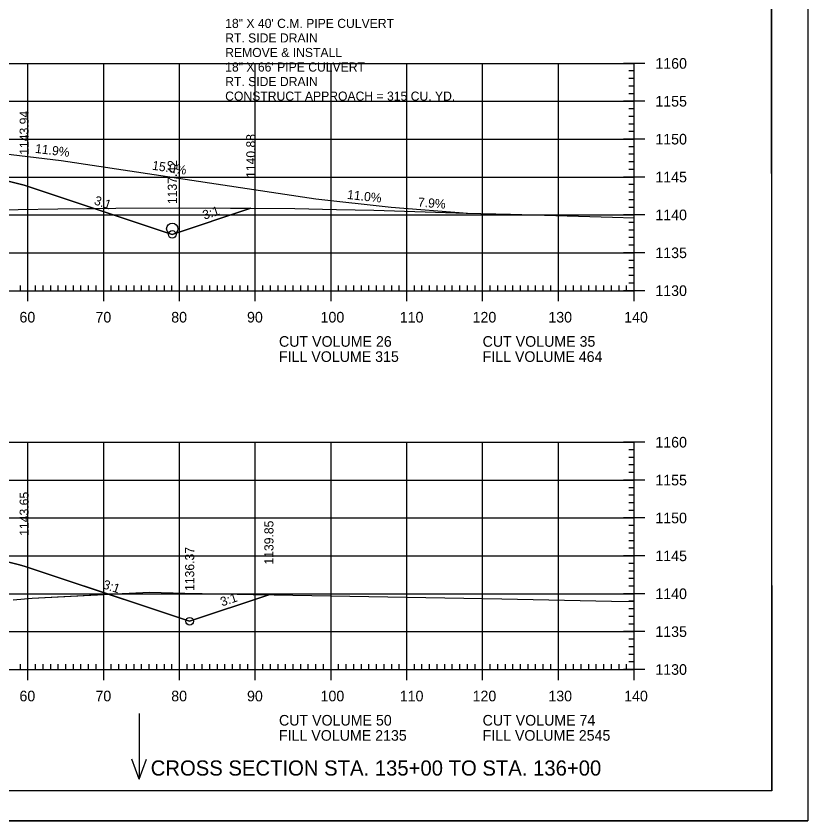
# Model space of a CAD drawing. Extents: x 1322838 to 1324533, y 339903 to 351025.
# Drawn here: x 1323762.2 to 1323866.6, y 342249.8 to 342356.1 of the extents above; entities that cross this region are included whole.
import ezdxf

# ---------------------------------------------------------------- set-up
doc = ezdxf.new("R2010")
doc.units = 0
for name, color, linetype in [('R_Axis', 7, 'Continuous'), ('R_Axis Annot', 7, 'Continuous'), ('R_Border', 7, 'Continuous'), ('R_Border Notes', 7, 'Continuous'), ('R_Draft', 7, 'Continuous'), ('R_Drive', 7, 'Continuous'), ('R_Exist Surface', 7, 'Continuous'), ('R_Fin Surface', 7, 'Continuous'), ('R_Fin Surface Annot', 7, 'Continuous'), ('R_Grid', 7, 'Continuous'), ('R_No Plot', 7, 'Continuous'), ('R_Water', 7, 'Continuous'), ('R_Water Annot', 7, 'Continuous')]:
    doc.layers.add(name, color=color, linetype=linetype)

msp = doc.modelspace()

# ---------------------------------------------------------------- linework, layer by layer
at = {"layer": 'R_Axis'}
for p, q in [((1323845.12, 342349.82), (1323842.32, 342349.82)), ((1323843.72, 342319.82), (1323843.72, 342349.82)), ((1323843.72, 342348.82), (1323843.02, 342348.82)), ((1323843.72, 342347.82), (1323843.02, 342347.82)), ((1323843.72, 342346.82), (1323843.02, 342346.82)), ((1323845.12, 342344.82), (1323842.32, 342344.82)), ((1323843.72, 342345.82), (1323843.02, 342345.82)), ((1323843.72, 342343.82), (1323843.02, 342343.82)), ((1323843.72, 342342.82), (1323843.02, 342342.82)), ((1323843.72, 342341.82), (1323843.02, 342341.82)), ((1323843.72, 342340.82), (1323843.02, 342340.82)), ((1323845.12, 342339.82), (1323842.32, 342339.82)), ((1323843.72, 342338.82), (1323843.02, 342338.82)), ((1323843.72, 342337.82), (1323843.02, 342337.82)), ((1323843.72, 342336.82), (1323843.02, 342336.82)), ((1323843.72, 342335.82), (1323843.02, 342335.82)), ((1323845.12, 342334.82), (1323842.32, 342334.82)), ((1323843.72, 342333.82), (1323843.02, 342333.82)), ((1323843.72, 342332.82), (1323843.02, 342332.82)), ((1323843.72, 342331.82), (1323843.02, 342331.82)), ((1323843.72, 342330.82), (1323843.02, 342330.82)), ((1323845.12, 342329.82), (1323842.32, 342329.82)), ((1323843.72, 342328.82), (1323843.02, 342328.82)), ((1323843.72, 342327.82), (1323843.02, 342327.82)), ((1323843.72, 342326.82), (1323843.02, 342326.82)), ((1323843.72, 342325.82), (1323843.02, 342325.82)), ((1323845.12, 342324.82), (1323842.32, 342324.82)), ((1323843.72, 342323.82), (1323843.02, 342323.82)), ((1323843.72, 342322.82), (1323843.02, 342322.82)), ((1323843.72, 342321.82), (1323843.02, 342321.82)), ((1323762.72, 342319.82), (1323762.72, 342320.52)), ((1323763.72, 342318.42), (1323763.72, 342321.22)), ((1323764.72, 342319.82), (1323764.72, 342320.52)), ((1323765.72, 342319.82), (1323765.72, 342320.52)), ((1323766.72, 342319.82), (1323766.72, 342320.52)), ((1323767.72, 342319.82), (1323767.72, 342320.52)), ((1323768.72, 342319.82), (1323768.72, 342320.52)), ((1323769.72, 342319.82), (1323769.72, 342320.52)), ((1323770.72, 342319.82), (1323770.72, 342320.52)), ((1323771.72, 342319.82), (1323771.72, 342320.52)), ((1323772.72, 342319.82), (1323772.72, 342320.52)), ((1323773.72, 342318.42), (1323773.72, 342321.22)), ((1323774.72, 342319.82), (1323774.72, 342320.52)), ((1323775.72, 342319.82), (1323775.72, 342320.52)), ((1323776.72, 342319.82), (1323776.72, 342320.52)), ((1323777.72, 342319.82), (1323777.72, 342320.52)), ((1323778.72, 342319.82), (1323778.72, 342320.52)), ((1323779.72, 342319.82), (1323779.72, 342320.52)), ((1323780.72, 342319.82), (1323780.72, 342320.52)), ((1323781.72, 342319.82), (1323781.72, 342320.52)), ((1323782.72, 342319.82), (1323782.72, 342320.52)), ((1323783.72, 342318.42), (1323783.72, 342321.22)), ((1323784.72, 342319.82), (1323784.72, 342320.52)), ((1323785.72, 342319.82), (1323785.72, 342320.52)), ((1323786.72, 342319.82), (1323786.72, 342320.52)), ((1323787.72, 342319.82), (1323787.72, 342320.52)), ((1323788.72, 342319.82), (1323788.72, 342320.52)), ((1323789.72, 342319.82), (1323789.72, 342320.52)), ((1323790.72, 342319.82), (1323790.72, 342320.52)), ((1323791.72, 342319.82), (1323791.72, 342320.52)), ((1323792.72, 342319.82), (1323792.72, 342320.52)), ((1323793.72, 342318.42), (1323793.72, 342321.22)), ((1323794.72, 342319.82), (1323794.72, 342320.52)), ((1323795.72, 342319.82), (1323795.72, 342320.52)), ((1323796.72, 342319.82), (1323796.72, 342320.52)), ((1323797.72, 342319.82), (1323797.72, 342320.52)), ((1323798.72, 342319.82), (1323798.72, 342320.52)), ((1323799.72, 342319.82), (1323799.72, 342320.52)), ((1323800.72, 342319.82), (1323800.72, 342320.52)), ((1323801.72, 342319.82), (1323801.72, 342320.52)), ((1323802.72, 342319.82), (1323802.72, 342320.52)), ((1323803.72, 342318.42), (1323803.72, 342321.22)), ((1323804.72, 342319.82), (1323804.72, 342320.52)), ((1323805.72, 342319.82), (1323805.72, 342320.52)), ((1323806.72, 342319.82), (1323806.72, 342320.52)), ((1323807.72, 342319.82), (1323807.72, 342320.52)), ((1323808.72, 342319.82), (1323808.72, 342320.52)), ((1323809.72, 342319.82), (1323809.72, 342320.52)), ((1323810.72, 342319.82), (1323810.72, 342320.52)), ((1323811.72, 342319.82), (1323811.72, 342320.52)), ((1323812.72, 342319.82), (1323812.72, 342320.52)), ((1323813.72, 342318.42), (1323813.72, 342321.22)), ((1323814.72, 342319.82), (1323814.72, 342320.52)), ((1323815.72, 342319.82), (1323815.72, 342320.52)), ((1323816.72, 342319.82), (1323816.72, 342320.52)), ((1323817.72, 342319.82), (1323817.72, 342320.52)), ((1323818.72, 342319.82), (1323818.72, 342320.52)), ((1323819.72, 342319.82), (1323819.72, 342320.52)), ((1323820.72, 342319.82), (1323820.72, 342320.52)), ((1323821.72, 342319.82), (1323821.72, 342320.52)), ((1323822.72, 342319.82), (1323822.72, 342320.52)), ((1323823.72, 342318.42), (1323823.72, 342321.22)), ((1323824.72, 342319.82), (1323824.72, 342320.52)), ((1323825.72, 342319.82), (1323825.72, 342320.52)), ((1323826.72, 342319.82), (1323826.72, 342320.52)), ((1323827.72, 342319.82), (1323827.72, 342320.52)), ((1323828.72, 342319.82), (1323828.72, 342320.52)), ((1323829.72, 342319.82), (1323829.72, 342320.52)), ((1323830.72, 342319.82), (1323830.72, 342320.52)), ((1323831.72, 342319.82), (1323831.72, 342320.52)), ((1323832.72, 342319.82), (1323832.72, 342320.52)), ((1323833.72, 342318.42), (1323833.72, 342321.22)), ((1323834.72, 342319.82), (1323834.72, 342320.52)), ((1323835.72, 342319.82), (1323835.72, 342320.52)), ((1323836.72, 342319.82), (1323836.72, 342320.52)), ((1323837.72, 342319.82), (1323837.72, 342320.52)), ((1323838.72, 342319.82), (1323838.72, 342320.52)), ((1323839.72, 342319.82), (1323839.72, 342320.52)), ((1323840.72, 342319.82), (1323840.72, 342320.52)), ((1323841.72, 342319.82), (1323841.72, 342320.52)), ((1323842.72, 342319.82), (1323842.72, 342320.52)), ((1323843.72, 342320.82), (1323843.02, 342320.82)), ((1323843.72, 342318.42), (1323843.72, 342321.22)), ((1323563.72, 342319.82), (1323843.72, 342319.82)), ((1323845.12, 342319.82), (1323842.32, 342319.82)), ((1323845.12, 342299.82), (1323842.32, 342299.82)), ((1323843.72, 342269.82), (1323843.72, 342299.82)), ((1323843.72, 342298.82), (1323843.02, 342298.82)), ((1323843.72, 342297.82), (1323843.02, 342297.82)), ((1323843.72, 342296.82), (1323843.02, 342296.82)), ((1323843.72, 342295.82), (1323843.02, 342295.82)), ((1323845.12, 342294.82), (1323842.32, 342294.82)), ((1323843.72, 342293.82), (1323843.02, 342293.82)), ((1323843.72, 342292.82), (1323843.02, 342292.82)), ((1323843.72, 342291.82), (1323843.02, 342291.82)), ((1323843.72, 342290.82), (1323843.02, 342290.82)), ((1323845.12, 342289.82), (1323842.32, 342289.82)), ((1323843.72, 342288.82), (1323843.02, 342288.82)), ((1323843.72, 342287.82), (1323843.02, 342287.82)), ((1323843.72, 342286.82), (1323843.02, 342286.82)), ((1323843.72, 342285.82), (1323843.02, 342285.82)), ((1323845.12, 342284.82), (1323842.32, 342284.82)), ((1323843.72, 342283.82), (1323843.02, 342283.82)), ((1323843.72, 342282.82), (1323843.02, 342282.82)), ((1323843.72, 342281.82), (1323843.02, 342281.82)), ((1323843.72, 342280.82), (1323843.02, 342280.82)), ((1323845.12, 342279.82), (1323842.32, 342279.82)), ((1323843.72, 342278.82), (1323843.02, 342278.82)), ((1323843.72, 342277.82), (1323843.02, 342277.82)), ((1323843.72, 342276.82), (1323843.02, 342276.82)), ((1323843.72, 342275.82), (1323843.02, 342275.82)), ((1323845.12, 342274.82), (1323842.32, 342274.82)), ((1323843.72, 342273.82), (1323843.02, 342273.82)), ((1323843.72, 342272.82), (1323843.02, 342272.82)), ((1323843.72, 342271.82), (1323843.02, 342271.82)), ((1323762.72, 342269.82), (1323762.72, 342270.52)), ((1323763.72, 342268.42), (1323763.72, 342271.22)), ((1323764.72, 342269.82), (1323764.72, 342270.52)), ((1323765.72, 342269.82), (1323765.72, 342270.52)), ((1323766.72, 342269.82), (1323766.72, 342270.52)), ((1323767.72, 342269.82), (1323767.72, 342270.52)), ((1323768.72, 342269.82), (1323768.72, 342270.52)), ((1323769.72, 342269.82), (1323769.72, 342270.52)), ((1323770.72, 342269.82), (1323770.72, 342270.52)), ((1323771.72, 342269.82), (1323771.72, 342270.52)), ((1323772.72, 342269.82), (1323772.72, 342270.52)), ((1323773.72, 342268.42), (1323773.72, 342271.22)), ((1323774.72, 342269.82), (1323774.72, 342270.52)), ((1323775.72, 342269.82), (1323775.72, 342270.52)), ((1323776.72, 342269.82), (1323776.72, 342270.52)), ((1323777.72, 342269.82), (1323777.72, 342270.52)), ((1323778.72, 342269.82), (1323778.72, 342270.52)), ((1323779.72, 342269.82), (1323779.72, 342270.52)), ((1323780.72, 342269.82), (1323780.72, 342270.52)), ((1323781.72, 342269.82), (1323781.72, 342270.52)), ((1323782.72, 342269.82), (1323782.72, 342270.52)), ((1323783.72, 342268.42), (1323783.72, 342271.22)), ((1323784.72, 342269.82), (1323784.72, 342270.52)), ((1323785.72, 342269.82), (1323785.72, 342270.52)), ((1323786.72, 342269.82), (1323786.72, 342270.52)), ((1323787.72, 342269.82), (1323787.72, 342270.52)), ((1323788.72, 342269.82), (1323788.72, 342270.52)), ((1323789.72, 342269.82), (1323789.72, 342270.52)), ((1323790.72, 342269.82), (1323790.72, 342270.52)), ((1323791.72, 342269.82), (1323791.72, 342270.52)), ((1323792.72, 342269.82), (1323792.72, 342270.52)), ((1323793.72, 342268.42), (1323793.72, 342271.22)), ((1323794.72, 342269.82), (1323794.72, 342270.52)), ((1323795.72, 342269.82), (1323795.72, 342270.52)), ((1323796.72, 342269.82), (1323796.72, 342270.52)), ((1323797.72, 342269.82), (1323797.72, 342270.52)), ((1323798.72, 342269.82), (1323798.72, 342270.52)), ((1323799.72, 342269.82), (1323799.72, 342270.52)), ((1323800.72, 342269.82), (1323800.72, 342270.52)), ((1323801.72, 342269.82), (1323801.72, 342270.52)), ((1323802.72, 342269.82), (1323802.72, 342270.52)), ((1323803.72, 342268.42), (1323803.72, 342271.22)), ((1323804.72, 342269.82), (1323804.72, 342270.52)), ((1323805.72, 342269.82), (1323805.72, 342270.52)), ((1323806.72, 342269.82), (1323806.72, 342270.52)), ((1323807.72, 342269.82), (1323807.72, 342270.52)), ((1323808.72, 342269.82), (1323808.72, 342270.52)), ((1323809.72, 342269.82), (1323809.72, 342270.52)), ((1323810.72, 342269.82), (1323810.72, 342270.52)), ((1323811.72, 342269.82), (1323811.72, 342270.52)), ((1323812.72, 342269.82), (1323812.72, 342270.52)), ((1323813.72, 342268.42), (1323813.72, 342271.22)), ((1323814.72, 342269.82), (1323814.72, 342270.52)), ((1323815.72, 342269.82), (1323815.72, 342270.52)), ((1323816.72, 342269.82), (1323816.72, 342270.52)), ((1323817.72, 342269.82), (1323817.72, 342270.52)), ((1323818.72, 342269.82), (1323818.72, 342270.52)), ((1323819.72, 342269.82), (1323819.72, 342270.52)), ((1323820.72, 342269.82), (1323820.72, 342270.52)), ((1323821.72, 342269.82), (1323821.72, 342270.52)), ((1323822.72, 342269.82), (1323822.72, 342270.52)), ((1323823.72, 342268.42), (1323823.72, 342271.22)), ((1323824.72, 342269.82), (1323824.72, 342270.52)), ((1323825.72, 342269.82), (1323825.72, 342270.52)), ((1323826.72, 342269.82), (1323826.72, 342270.52)), ((1323827.72, 342269.82), (1323827.72, 342270.52)), ((1323828.72, 342269.82), (1323828.72, 342270.52)), ((1323829.72, 342269.82), (1323829.72, 342270.52)), ((1323830.72, 342269.82), (1323830.72, 342270.52)), ((1323831.72, 342269.82), (1323831.72, 342270.52)), ((1323832.72, 342269.82), (1323832.72, 342270.52)), ((1323833.72, 342268.42), (1323833.72, 342271.22)), ((1323834.72, 342269.82), (1323834.72, 342270.52)), ((1323835.72, 342269.82), (1323835.72, 342270.52)), ((1323836.72, 342269.82), (1323836.72, 342270.52)), ((1323837.72, 342269.82), (1323837.72, 342270.52)), ((1323838.72, 342269.82), (1323838.72, 342270.52)), ((1323839.72, 342269.82), (1323839.72, 342270.52)), ((1323840.72, 342269.82), (1323840.72, 342270.52)), ((1323841.72, 342269.82), (1323841.72, 342270.52)), ((1323842.72, 342269.82), (1323842.72, 342270.52)), ((1323843.72, 342270.82), (1323843.02, 342270.82)), ((1323843.72, 342268.42), (1323843.72, 342271.22)), ((1323563.72, 342269.82), (1323843.72, 342269.82)), ((1323845.12, 342269.82), (1323842.32, 342269.82))]:
    msp.add_line(p, q, dxfattribs=at)
at = {"layer": 'R_Border'}
for q in [(1323861.9, 342459.28), (1323545.72, 342253.82)]:
    msp.add_line((1323861.9, 342253.82), q, dxfattribs=at)
at = {"layer": 'R_Drive'}
for p, q in [((1323768.11, 342337.01), (1323801.72, 342331.93)), ((1323801.72, 342331.93), (1323811.65, 342330.84)), ((1323811.65, 342330.84), (1323821.71, 342330.04))]:
    msp.add_line(p, q, dxfattribs=at)
msp.add_lwpolyline([(1323741.22, 342339.26), (1323748.21, 342338.98), (1323758.18, 342338.2), (1323768.11, 342337.01)], dxfattribs=at)
at = {"layer": 'R_Exist Surface'}
for points in [[(1323754.67, 342330.46), (1323762.43, 342330.55), (1323767.68, 342330.61), (1323775.31, 342330.72), (1323783.6, 342330.76), (1323790.45, 342330.71), (1323798.95, 342330.66), (1323804.42, 342330.55), (1323809.36, 342330.45), (1323821.56, 342330.07), (1323827.41, 342329.94), (1323840.84, 342329.51), (1323843.72, 342329.43)], [(1323761.77, 342279.03), (1323764.29, 342279.22), (1323779.74, 342280.03), (1323784.43, 342279.88), (1323791.35, 342279.75), (1323798.66, 342279.62), (1323826.26, 342279.15), (1323840.72, 342278.86), (1323843.72, 342278.8)]]:
    msp.add_lwpolyline(points, dxfattribs=at)
at = {"layer": 'R_Fin Surface'}
for points in [[(1323625.24, 342334.91), (1323635.08, 342331.64), (1323639.6, 342333.14), (1323644.21, 342334.68), (1323644.22, 342334.68), (1323659.99, 342337.97), (1323666.22, 342339.26), (1323668.87, 342339.37), (1323672.22, 342339.5), (1323673.05, 342339.52), (1323674.22, 342339.54), (1323703.71, 342340.13), (1323703.72, 342340.13), (1323733.22, 342339.54), (1323733.76, 342339.53), (1323735.22, 342339.5), (1323737.4, 342339.42), (1323741.22, 342339.26), (1323746.31, 342337.99), (1323763.22, 342333.76), (1323777.89, 342328.87), (1323782.77, 342327.25), (1323793.13, 342330.7)], [(1323759.58, 342284.38), (1323762.41, 342283.67), (1323763.22, 342283.47), (1323767.82, 342281.93), (1323785.06, 342276.19), (1323785.06, 342276.19), (1323795.52, 342279.67)]]:
    msp.add_lwpolyline(points, dxfattribs=at)
at = {"layer": 'R_Grid'}
for p, q in [((1323563.72, 342349.82), (1323843.72, 342349.82)), ((1323763.72, 342319.82), (1323763.72, 342349.82)), ((1323773.72, 342319.82), (1323773.72, 342349.82)), ((1323783.72, 342319.82), (1323783.72, 342349.82)), ((1323793.72, 342319.82), (1323793.72, 342349.82)), ((1323803.72, 342319.82), (1323803.72, 342349.82)), ((1323813.72, 342319.82), (1323813.72, 342349.82)), ((1323823.72, 342319.82), (1323823.72, 342349.82)), ((1323833.72, 342319.82), (1323833.72, 342349.82)), ((1323843.72, 342319.82), (1323843.72, 342349.82)), ((1323563.72, 342344.82), (1323843.72, 342344.82)), ((1323563.72, 342339.82), (1323843.72, 342339.82)), ((1323563.72, 342334.82), (1323843.72, 342334.82)), ((1323563.72, 342329.82), (1323843.72, 342329.82)), ((1323563.72, 342324.82), (1323843.72, 342324.82)), ((1323563.72, 342319.82), (1323843.72, 342319.82)), ((1323563.72, 342299.82), (1323843.72, 342299.82)), ((1323763.72, 342269.82), (1323763.72, 342299.82)), ((1323773.72, 342269.82), (1323773.72, 342299.82)), ((1323783.72, 342269.82), (1323783.72, 342299.82)), ((1323793.72, 342269.82), (1323793.72, 342299.82)), ((1323803.72, 342269.82), (1323803.72, 342299.82)), ((1323813.72, 342269.82), (1323813.72, 342299.82)), ((1323823.72, 342269.82), (1323823.72, 342299.82)), ((1323833.72, 342269.82), (1323833.72, 342299.82)), ((1323843.72, 342269.82), (1323843.72, 342299.82)), ((1323563.72, 342294.82), (1323843.72, 342294.82)), ((1323563.72, 342289.82), (1323843.72, 342289.82)), ((1323563.72, 342284.82), (1323843.72, 342284.82)), ((1323563.72, 342279.82), (1323843.72, 342279.82)), ((1323563.72, 342274.82), (1323843.72, 342274.82)), ((1323563.72, 342269.82), (1323843.72, 342269.82))]:
    msp.add_line(p, q, dxfattribs=at)
at = {"layer": 'R_No Plot'}
msp.add_line((1323533.31, 342249.84), (1323866.65, 342249.84), dxfattribs=at)
for points in [[(1323533.31, 342463.18), (1323866.65, 342463.18), (1323866.65, 342249.84), (1323533.31, 342249.84)], [(1323779.64, 342459.28), (1323799.26, 342459.28), (1323799.26, 342449.4), (1323815.37, 342449.4), (1323838.57, 342449.4), (1323838.57, 342416.73), (1323861.77, 342416.73), (1323861.9, 342253.82), (1323545.72, 342253.82), (1323545.72, 342459.28)], [(1323772.47, 342330.68), (1323775.31, 342330.72), (1323783.6, 342330.76), (1323790.45, 342330.71), (1323793.13, 342330.7), (1323782.77, 342327.25), (1323777.89, 342328.87)], [(1323774.37, 342279.75), (1323779.74, 342280.03), (1323784.43, 342279.88), (1323791.35, 342279.75), (1323795.52, 342279.67), (1323785.06, 342276.19), (1323785.06, 342276.19)]]:
    msp.add_lwpolyline(points, close=True, dxfattribs=at)
for points in [[(1323754.67, 342330.46), (1323762.43, 342330.55), (1323767.68, 342330.61), (1323772.47, 342330.68), (1323763.22, 342333.76), (1323746.31, 342337.99)], [(1323761.77, 342279.03), (1323764.29, 342279.22), (1323774.37, 342279.75), (1323767.82, 342281.93), (1323763.22, 342283.47), (1323762.41, 342283.67), (1323759.58, 342284.38)]]:
    msp.add_lwpolyline(points, dxfattribs=at)
for centre in [(1323782.77, 342327.25), (1323782.77, 342327.25), (1323785.06, 342276.19), (1323785.06, 342276.19)]:
    msp.add_circle(centre, 0.5, dxfattribs=at)
at = {"layer": 'R_Water'}
msp.add_circle((1323782.77, 342328), 0.75, dxfattribs=at)
at = {"layer": 'R_Water Annot'}
for p, q in [((1323778.4, 342264.02), (1323778.4, 342255.33)), ((1323778.4, 342255.33), (1323777.43, 342257.99)), ((1323778.4, 342255.33), (1323779.37, 342257.99))]:
    msp.add_line(p, q, dxfattribs=at)

# ---------------------------------------------------------------- texts
at = {"layer": 'R_Axis Annot'}
for s, p in [('1160', (1323846.52, 342349.12)), ('1155', (1323846.52, 342344.12)), ('1150', (1323846.52, 342339.12)), ('1145', (1323846.52, 342334.12)), ('1140', (1323846.52, 342329.12)), ('1135', (1323846.52, 342324.12)), ('1130', (1323846.52, 342319.12)), ('60', (1323762.6, 342315.62)), ('70', (1323772.63, 342315.62)), ('80', (1323782.63, 342315.62)), ('90', (1323792.63, 342315.62)), ('100', (1323802.34, 342315.62)), ('110', (1323812.79, 342315.62)), ('120', (1323822.4, 342315.62)), ('130', (1323832.4, 342315.62)), ('140', (1323842.4, 342315.62)), ('CUT VOLUME 26', (1323796.85, 342312.42)), ('CUT VOLUME 35', (1323823.72, 342312.42)), ('FILL VOLUME 315', (1323796.85, 342310.42)), ('FILL VOLUME 464', (1323823.72, 342310.42)), ('1160', (1323846.52, 342299.12)), ('1155', (1323846.52, 342294.12)), ('1150', (1323846.52, 342289.12)), ('1145', (1323846.52, 342284.12)), ('1140', (1323846.52, 342279.12)), ('1135', (1323846.52, 342274.12)), ('1130', (1323846.52, 342269.12)), ('60', (1323762.6, 342265.62)), ('70', (1323772.63, 342265.62)), ('80', (1323782.63, 342265.62)), ('90', (1323792.63, 342265.62)), ('100', (1323802.34, 342265.62)), ('110', (1323812.79, 342265.62)), ('120', (1323822.4, 342265.62)), ('130', (1323832.4, 342265.62)), ('140', (1323842.4, 342265.62)), ('CUT VOLUME 50', (1323796.85, 342262.42)), ('CUT VOLUME 74', (1323823.72, 342262.42)), ('FILL VOLUME 2135', (1323796.85, 342260.42)), ('FILL VOLUME 2545', (1323823.72, 342260.42))]:
    msp.add_text(s, height=1.4, dxfattribs=at).set_placement(p)
at = {"layer": 'R_Border Notes'}
for s, p in [('18" X 40\' C.M. PIPE CULVERT', (1323789.75, 342354.5)), ('RT. SIDE DRAIN', (1323789.75, 342352.58)), ('REMOVE & INSTALL', (1323789.75, 342350.66)), ('18" X 66\' PIPE CULVERT', (1323789.75, 342348.74)), ('RT. SIDE DRAIN', (1323789.75, 342346.82)), ('CONSTRUCT APPROACH = 315 CU. YD.', (1323789.75, 342344.9))]:
    msp.add_text(s, height=1.2, dxfattribs=at).set_placement(p)
at = {"layer": 'R_Draft'}
msp.add_text('CROSS SECTION STA. 135+00 TO STA. 136+00', height=2, dxfattribs=at).set_placement((1323779.92, 342255.82))
at = {"layer": 'R_Drive'}
for s, rotation, p in [('11.9%', 353.1904, (1323764.62, 342338.02)), ('15.0%', 351.4104, (1323780.05, 342335.8)), ('11.0%', 353.7004, (1323805.8, 342331.94)), ('7.9%', 355.4772, (1323815.15, 342330.93))]:
    msp.add_text(s, height=1.2, rotation=rotation, dxfattribs=at).set_placement(p)
at = {"layer": 'R_Fin Surface Annot'}
for s, rotation, p in [('1143.94', 90, (1323763.82, 342337.76)), ('1140.88', 90, (1323793.73, 342334.7)), ('1137.42', 90, (1323783.37, 342331.25)), ('3:1', 341.5651, (1323772.36, 342331.24)), ('3:1', 18.4365, (1323787, 342329.18)), ('1143.65', 90, (1323763.82, 342287.47)), ('1139.85', 90, (1323796.12, 342283.67)), ('1136.37', 90, (1323785.66, 342280.19)), ('3:1', 341.5657, (1323773.51, 342280.56)), ('3:1', 18.4382, (1323789.34, 342278.14))]:
    msp.add_text(s, height=1.2, rotation=rotation, dxfattribs=at).set_placement(p)

doc.saveas('drawing.dxf')
